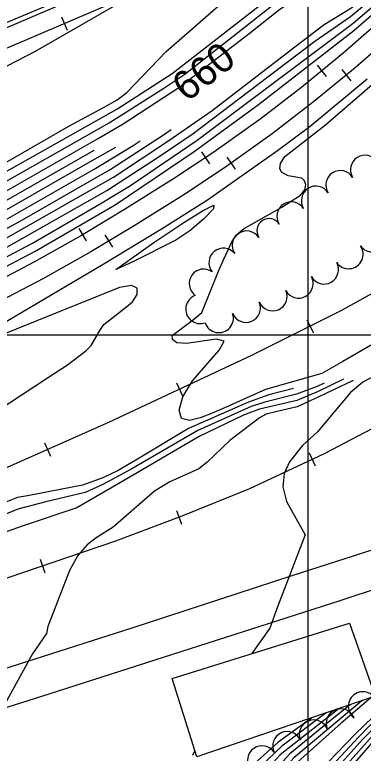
# Model space of a CAD drawing. Extents: x 79600 to 91800, y 75600 to 84400.
# Drawn here: x 82798 to 83038, y 80712 to 81221 of the extents above; entities that cross this region are included whole.
import ezdxf

# ---------------------------------------------------------------- set-up
doc = ezdxf.new("R2010")
doc.units = 0
for name, color, linetype in [('084-085$0$BLDG', 7, 'Continuous'), ('084-085$0$GRID', 7, 'Continuous'), ('084-085$0$INDEX', 7, 'Continuous'), ('084-085$0$INDXLBL', 7, 'Continuous'), ('084-085$0$INTER', 7, 'Continuous'), ('084-085$0$ROAD', 7, 'Continuous'), ('084-085$0$RR', 7, 'Continuous'), ('084-085$0$TREES', 7, 'Continuous')]:
    doc.layers.add(name, color=color, linetype=linetype)

# ---------------------------------------------------------------- blocks, each defined once
blk = doc.blocks.new('084-085$0$RRTICK100')
blk.add_line((0, -5), (0, 5))

msp = doc.modelspace()

# ---------------------------------------------------------------- linework, layer by layer
at = {"layer": '084-085$0$BLDG'}
msp.add_lwpolyline([(82906.42, 80763.3), (83028.69, 80801.38), (83046.42, 80750.97), (82923.55, 80709.14)], close=True, dxfattribs=at)
at = {"layer": '084-085$0$GRID'}
for p, q in [((83000, 84000), (83000, 80000)), ((85000, 81000), (80000, 81000))]:
    msp.add_line(p, q, dxfattribs=at)
at = {"layer": '084-085$0$INDEX'}
for points in [[(82358.59, 81016.93), (82402.08, 81044.65), (82434.09, 81064.27), (82459.64, 81078.27), (82475.14, 81084.94), (82486.28, 81091.8), (82505.33, 81101.13), (82544.46, 81112.53), (82557.44, 81116.64), (82634.39, 81150.4), (82695.09, 81175.07), (82735.64, 81193.37), (82765.62, 81204.52), (82829.12, 81230.88), (82921.55, 81271.48), (82965.1, 81291.95), (82991.32, 81304.9), (83028.61, 81328.31), (83057.68, 81343.54)], [(82254.91, 80904.05), (82382.07, 80939.02), (82501.04, 80975.83), (82546.84, 80990.84), (82650.69, 81032.01), (82742.43, 81074.54), (82763.5, 81084.25), (82785.64, 81095.73), (82854.97, 81135.33), (82872.78, 81145.71), (82911.76, 81171.14), (82959.58, 81207.89), (82980.66, 81224.58), (82993.53, 81233.26), (83019.4, 81246.79), (83055.54, 81270.57), (83097.05, 81295.39), (83109.33, 81302.54), (83126.18, 81309.59), (83138.04, 81314.37)], [(83465.53, 81299.36), (83455.55, 81287.44), (83359.37, 81198.24), (83310.96, 81158.63), (83277.1, 81131.9), (83147.18, 81034.2), (83096.26, 80998.53), (83061.85, 80980.11), (83044.86, 80971.24), (83037.87, 80967.62), (83029.37, 80960.29), (83006.61, 80933.25), (82996.35, 80923.79), (82987.43, 80912.51), (82983.75, 80904.64), (82982.71, 80895.43), (82985.29, 80885.25), (82998.1, 80862.22), (82979.11, 80812.56), (82973.75, 80797.91), (82961.3, 80780.39)], [(82373.38, 80885.36), (82403.33, 80915.54), (82522.03, 80953.74), (82562.73, 80967.38), (82583.86, 80974.82), (82628.35, 80994.13), (82682.75, 81015.3), (82753.47, 81047.23), (82788.92, 81065), (82840.07, 81094.04), (82865.94, 81108.97), (82904.11, 81134.04), (82934.06, 81154.84), (82990.98, 81198.75), (83011.32, 81214.13), (83027.79, 81224.18), (83037.05, 81230.22), (83074.72, 81261.89), (83108.67, 81286.9), (83117.53, 81291.82)], [(83059.43, 81002.19), (83024.08, 80981.75), (83009.73, 80973.6), (82970.9, 80962.43), (82939.62, 80948.55), (82932.35, 80945.43), (82925.69, 80942.87), (82918.35, 80941.15), (82912.86, 80942.39), (82911.3, 80948.11), (82913.92, 80957.33), (82920.51, 80968.47), (82938.95, 80989.64), (82942.28, 80995.79), (82937.11, 80997.15), (82916.31, 80994.18), (82909.59, 80994.74), (82906.68, 80996.93), (82906.59, 80999.71), (82921.11, 81010.8), (82927.01, 81015.45), (82938.5, 81044.13), (82941.85, 81051.82), (82944.96, 81058.82), (82947.55, 81064.36), (82950.69, 81068.93), (82955.74, 81073.35), (82982.08, 81088.24), (82994.89, 81096.56), (82997.92, 81100.15), (82998.62, 81103.48), (82997.65, 81106.28), (82995.8, 81108.2), (82986.53, 81109.67), (82981.87, 81112.3), (82980.61, 81114.85), (82981.06, 81118.39), (82984.15, 81123.03), (83012.26, 81144.98), (83047.66, 81175.81)], [(83212.37, 80842.7), (83208.5, 80841.18), (83161.69, 80825.49), (83109.55, 80803.82), (83098.47, 80799.22), (83089.85, 80795.2), (83084.22, 80791.6), (83080.62, 80787.88), (83064, 80757.86), (83057.02, 80748.37), (83032.69, 80724.85), (83007.86, 80699.14), (82992.91, 80679.77), (82964.33, 80646.26), (82955.87, 80636.61), (82946.44, 80626.85), (82927.14, 80610.42), (82913.06, 80600.21), (82882.68, 80583.55), (82863.17, 80570.05), (82847.84, 80563.87)], [(83037.16, 80747.81), (82990.28, 80708.51), (82942.46, 80654.95), (82932.06, 80644.11), (82918.42, 80633.25), (82894.99, 80619.92), (82890.18, 80616.53), (82885.97, 80612.8), (82879.53, 80602.9), (82860.97, 80587.5), (82854.58, 80579.73), (82852.01, 80576.73), (82836.39, 80568.24), (82830.31, 80564.14)], [(82922.14, 80713.6), (82920.49, 80710.19)]]:
    msp.add_lwpolyline(points, dxfattribs=at)
msp.add_lwpolyline([(82902.16, 81069.28), (82914.59, 81077.53), (82927.32, 81085.61), (82935.29, 81089.67), (82934.88, 81087.05), (82928.14, 81079.98), (82918.57, 81071.9), (82909.01, 81065.49), (82879.74, 81050.77), (82871.42, 81046.72), (82867.55, 81045.28), (82893.83, 81063.79)], close=True, dxfattribs=at)
at = {"layer": '084-085$0$INTER'}
for points in [[(82251.84, 80914.36), (82256.6, 80915.86), (82358.48, 80943.94), (82501.33, 80987.4), (82538.99, 80999.75), (82619, 81031.33), (82648.38, 81042.82), (82750.48, 81091.12), (82768.76, 81099.59), (82868.3, 81155.79), (82906.41, 81180.25), (82968.44, 81228.54), (82976.53, 81234.91), (83016.04, 81255.84), (83068.65, 81288.5), (83119.76, 81317.01), (83124.62, 81319.36), (83149.4, 81326.86)], [(82253.55, 80908.62), (82377.95, 80943.6), (82493.84, 80979.35), (82538.74, 80993.9), (82561.31, 81001.93), (82649.54, 81037.41), (82751.95, 81085.34), (82776.34, 81097.08), (82863.17, 81146.43), (82900.73, 81170.23), (82915.19, 81179.84), (82978.6, 81229.75), (83017.72, 81251.32), (83053.72, 81273.97), (83096.89, 81298.58), (83110.94, 81306.11), (83140.81, 81317.42)], [(82352.83, 80948.09), (82449.1, 80978.35), (82496.51, 80991.67), (82539.23, 81005.6), (82617.66, 81036.65), (82647.23, 81048.22), (82760.37, 81102.07), (82772.15, 81107.77), (82835.24, 81143.97), (82859.53, 81157.23), (82868.58, 81162.24), (82875.23, 81167.15), (82902.34, 81195.6), (82927.51, 81217.5), (82945.99, 81233.86), (82956.47, 81241.94), (82967.86, 81249.18), (83005.77, 81267.92), (83028.8, 81281.82), (83072.55, 81306.61)], [(82311.24, 80857.1), (82406.74, 80883.31), (82424.03, 80887.68), (82444.82, 80893.93), (82448.78, 80895.46), (82452.5, 80897.72), (82454.96, 80901.15), (82453.36, 80920.57), (82453.66, 80923.53), (82456.13, 80927.01), (82522.55, 80948.14), (82564.3, 80962.13), (82585.93, 80969.63), (82629.69, 80988.81), (82672.21, 81005.16), (82695.05, 81014.37), (82755.67, 81041.76), (82791.02, 81059.65), (82861.42, 81099.71), (82897.59, 81123.13), (82920.92, 81138.93), (83004.71, 81202.65), (83029.47, 81219.65), (83077.24, 81259.28)], [(82763.74, 81039.08), (82810.24, 81063.41), (82856.79, 81090.42), (82877.74, 81103.22), (82923.81, 81134.45), (83031.15, 81215.13), (83079.76, 81256.67)], [(82782.64, 81042.37), (82812.54, 81058.1), (82867.24, 81089.87), (82921.72, 81126.49), (82965.98, 81159.04), (83031.72, 81209.94), (83089.66, 81260.43)], [(82786.4, 81182.5), (82812.34, 81195.66), (82867.98, 81227.64)], [(82777.92, 81001.16), (82858.94, 81048.79), (82900.24, 81073.88), (82930.75, 81093.25), (82979.01, 81127.21), (83001.47, 81144.04), (83040.75, 81176.65)], [(82268.53, 80858.24), (82283.74, 80862.38), (82287.78, 80863.37), (82292.86, 80864.85), (82296.36, 80866.16), (82299.85, 80868.42), (82302.47, 80872.19), (82303.86, 80883.94), (82303.93, 80889.37), (82304.99, 80893.05), (82309.61, 80895.98), (82392.84, 80919.18), (82500.46, 80952.69), (82561.16, 80972.63), (82589.13, 80982.92), (82680.1, 81020.24), (82742.4, 81048.69), (82777.09, 81065.25), (82803.35, 81079.36), (82863.75, 81114.24), (82900.55, 81138.12), (82905.68, 81141.65)], [(82257.97, 80893.77), (82381.05, 80927.35), (82500.75, 80964.26), (82547.77, 80979.61), (82577.64, 80990.38), (82663.69, 81025.44), (82756.37, 81067.99), (82782.63, 81081.04), (82849.79, 81119.38), (82867.55, 81129.6)], [(82259.57, 80888.38), (82273.62, 80892.95), (82394.43, 80925.29), (82500.6, 80958.48), (82548.23, 80974), (82579.72, 80985.19), (82665.82, 81020.37), (82739.83, 81053.99), (82766.64, 81066.43), (82793.27, 81080.31), (82852.7, 81114.46), (82879.51, 81130.59), (82884.45, 81133.87)], [(82256.39, 80899.09), (82361.83, 80927.89), (82395.64, 80937.22), (82491.17, 80967.04), (82538.25, 80982.19), (82565.87, 80991.83), (82651.85, 81026.6), (82754.9, 81073.78), (82780.53, 81086.38), (82852.62, 81127.47)], [(82785.47, 80947.49), (82820.65, 80970.61), (82834.28, 80979.43), (82846.94, 80989.17), (82850.74, 80992.81), (82856.74, 81003.06), (82859.33, 81007.32), (82874.12, 81018.74), (82879.15, 81022.93), (82882.26, 81027.89), (82882.39, 81032.24), (82878.48, 81034.22), (82870.12, 81032.68), (82713.29, 80969.51)], [(83011.12, 80966.89), (83006.48, 80964.56), (82992.25, 80959.21), (82970.41, 80953.85), (82960.94, 80950.76), (82924.07, 80934.12), (82878.78, 80907.7), (82858.64, 80897.08), (82846.49, 80891.53), (82819.52, 80885.13), (82800.17, 80879.94), (82663.81, 80824.1)], [(83031.23, 80968.74), (83007.66, 80957.46), (82992.58, 80950.59), (82978.85, 80947.3), (82971.34, 80945.4), (82966.58, 80943.01), (82946.24, 80927.29), (82930.28, 80912.11), (82924.77, 80907.77), (82904.98, 80898.91), (82894.2, 80892.34), (82865.93, 80867.49), (82854.17, 80860.27), (82847.93, 80855.39), (82841.5, 80847.92), (82835.64, 80837.58), (82820.77, 80799.01), (82819.85, 80794.32), (82810.25, 80780.32), (82791.49, 80745.91)], [(83024.53, 80969.54), (83007.07, 80961.01), (82992.39, 80954.89), (82966.67, 80948.92), (82955.72, 80944.7), (82925.12, 80930.17), (82879.58, 80903.44), (82853.99, 80888.57), (82840.79, 80880.94), (82804.47, 80868.7), (82792.14, 80864.35)], [(82990.18, 80963.27), (82973.11, 80958.71), (82959.12, 80953.77), (82917.75, 80935.48), (82881.46, 80913.86), (82869.32, 80906.56), (82858.74, 80901.59), (82844.67, 80896.52), (82806.68, 80889.2), (82800.01, 80887.9), (82787.04, 80882.93)], [(83213.15, 80838.57), (83209.57, 80837.19), (83159.31, 80820.66), (83136.97, 80811.81), (83113.01, 80801.94), (83101.49, 80797.29), (83092.31, 80793.24), (83086.53, 80789.9), (83083.07, 80786.55), (83068.25, 80759.87), (83063.31, 80752.17), (83035.15, 80722.98), (83010.34, 80696.41), (82992.41, 80672.32), (82959.93, 80634.33), (82950.64, 80624.4), (82941.75, 80616.09), (82926.06, 80603.95), (82913.3, 80595.53), (82887.33, 80582.28), (82867.41, 80569.98), (82860.87, 80566.17), (82854.05, 80563.78)], [(83213.93, 80834.45), (83210.64, 80833.19), (83190.94, 80825.67), (83167.85, 80819.03), (83147.44, 80812.51), (83116.47, 80800.07), (83094.77, 80791.29), (83088.84, 80788.21), (83085.53, 80785.22), (83072.59, 80762.18), (83068.42, 80754.69), (83055.14, 80738.7), (83037.61, 80721.1), (83016.03, 80697), (82995.15, 80668.91), (82963.98, 80632.05), (82954.85, 80621.94), (82946.92, 80614.2), (82933.04, 80603.44), (82918.1, 80593.81), (82878.73, 80573.93), (82868.82, 80567.57), (82862.35, 80564.41), (82860.06, 80563.69)], [(83214.71, 80830.33), (83211.71, 80829.2), (83189.98, 80820.9), (83154.54, 80810.99), (83119.93, 80798.2), (83097.22, 80789.33), (83091.15, 80786.52), (83087.98, 80783.89), (83074.74, 80760.19), (83070.63, 80753.11), (83018.14, 80694.09), (82997.88, 80665.51), (82968.04, 80629.77), (82959.06, 80619.49), (82952.09, 80612.31), (82940.01, 80602.94), (82922.9, 80592.09), (82901.51, 80580.71), (82871.46, 80566.07), (82865.93, 80563.6)], [(83215.49, 80826.22), (83212.78, 80825.2), (83189.03, 80816.14), (83152.15, 80806.16), (83134.44, 80800.49), (83110.55, 80791.49), (83099.68, 80787.37), (83093.46, 80784.82), (83090.44, 80782.56), (83080.43, 80764.7), (83074.72, 80754.27), (83036.63, 80710.42), (83020.24, 80691.19), (83000.62, 80662.11), (82963.26, 80617.03), (82957.27, 80610.42), (82946.99, 80602.43), (82927.7, 80590.38), (82901.88, 80576.65), (82880.14, 80566.7), (82873.16, 80563.49)], [(83043.73, 80750.05), (83022.84, 80732.36), (82993.05, 80705.84), (82952.22, 80659.63), (82941.02, 80646.76), (82926.17, 80633.28), (82896.52, 80613.85), (82890.24, 80608.9), (82885.21, 80601.69), (82869.48, 80590.04), (82868.48, 80589.11)], [(83021.62, 80742.52), (82990.46, 80718.23), (82981.02, 80710.6), (82937.9, 80663.35), (82930.65, 80654.96), (82924.18, 80649.12), (82899.89, 80636.41), (82891.94, 80632.05), (82884.19, 80626.6), (82877.41, 80620.6), (82872.43, 80614.76), (82866.46, 80601.61), (82857.77, 80593.12)], [(83029.26, 80745.12), (83017.92, 80736.11), (82987.52, 80711.18), (82934.11, 80652.23), (82924.84, 80643.84), (82899.96, 80629.55), (82893.47, 80625.98), (82887.19, 80621.57), (82881.69, 80616.7), (82874.37, 80604.98)], [(83012.56, 80739.44), (82981.99, 80716.52), (82967.8, 80702.94), (82929.42, 80660.22), (82925.52, 80656.02), (82899.82, 80643.26), (82890.42, 80638.12), (82881.2, 80631.64), (82873.14, 80624.5), (82867.21, 80617.55), (82861.28, 80602.59), (82853.91, 80593.71), (82849.35, 80585.5), (82847.59, 80582.01), (82826.1, 80565.63), (82823.58, 80565.1), (82816.67, 80568.23)], [(83002.79, 80736.11), (82999.18, 80733.5), (82979.23, 80719.19), (82965.07, 80706.34), (82934.18, 80672.7), (82928.35, 80665.83), (82925.08, 80661.98), (82923.34, 80659.99), (82909.52, 80654.43), (82899.74, 80650.11), (82888.89, 80644.18), (82878.21, 80636.68), (82868.86, 80628.4), (82861.99, 80620.34), (82858.3, 80613.37), (82856.1, 80603.58), (82847.61, 80587.42), (82846.11, 80583.77), (82844.68, 80580.85), (82841.37, 80579.64), (82830.84, 80580.19), (82816.47, 80582.83)]]:
    msp.add_lwpolyline(points, dxfattribs=at)
at = {"layer": '084-085$0$ROAD'}
for points in [[(82526.61, 80685.34), (82646.24, 80723.87), (82750.82, 80757.34), (82878.99, 80798.26), (82988.53, 80834.09), (83102.11, 80870.57), (83159.2, 80889.43), (83185.89, 80898.46), (83206.83, 80906.21), (83225.28, 80914.26), (83244.97, 80922.78), (83260.15, 80931.11), (83274.41, 80939.44), (83287.26, 80948.08), (83298.86, 80957.32), (83313.09, 80969.23), (83330.25, 80984.42), (83346.62, 81001.31), (83363.61, 81020.23), (83451.73, 81124.34), (83535.05, 81224.21), (83642.47, 81350.36), (83678.89, 81393.19), (83686.23, 81402.11)], [(83163.1, 80863.49), (83022.07, 80816.73), (82821.44, 80752.34), (82669.84, 80704.28)]]:
    msp.add_lwpolyline(points, dxfattribs=at)
at = {"layer": '084-085$0$RR'}
for points in [[(83149.84, 81362.64), (83111.23, 81346.7), (83071.22, 81330.27), (83023.77, 81310.38), (82914.6, 81264.29), (82761.56, 81198.65), (82659.06, 81155.71), (82566.95, 81117.5), (82518.41, 81097.45), (82460.87, 81075.01), (82398.52, 81051.14), (82336.16, 81028.82), (82262.31, 81003.64), (82228.57, 80992.66)], [(83150.85, 81349.9), (83116.18, 81334.67), (83076.2, 81318.27), (83028.81, 81298.4), (82919.69, 81252.33), (82766.63, 81186.68), (82664.06, 81143.71), (82571.91, 81105.49), (82523.26, 81085.39), (82465.56, 81062.89), (82403.04, 81038.95), (82340.45, 81016.55), (82266.42, 80991.3), (82232.27, 80980.19)], [(83056.51, 81222.43), (83024.19, 81194.09), (82995.73, 81170.9), (82967.73, 81149.27), (82935.22, 81126.05), (82907.51, 81107.68), (82873.59, 81086.48), (82844.01, 81068.73), (82811.63, 81050.49), (82777.07, 81032.39), (82744.83, 81016.64), (82714.75, 81003.54), (82677.85, 80987.92), (82639.23, 80973.37), (82601.99, 80960.69), (82569.87, 80950.85), (82536.97, 80941.63), (82489.47, 80929.67), (82443.35, 80919.27), (82381.56, 80906.6), (82260.97, 80883.66)], [(83065.2, 81212.77), (83032.58, 81184.16), (83003.81, 81160.71), (82975.48, 81138.83), (82942.59, 81115.34), (82914.54, 81096.75), (82880.38, 81075.39), (82850.54, 81057.49), (82817.84, 81039.06), (82782.94, 81020.79), (82750.28, 81004.83), (82719.88, 80991.6), (82682.67, 80975.84), (82643.61, 80961.13), (82605.99, 80948.32), (82573.53, 80938.38), (82540.31, 80929.06), (82492.48, 80917.02), (82446.09, 80906.56), (82384.08, 80893.84), (82264.7, 80871.13)], [(83074.26, 81045.3), (83022.67, 81016.68), (82961.14, 80985.82), (82862.55, 80939.64), (82791.23, 80908.1), (82727.36, 80878.77), (82691.85, 80863.47), (82654.33, 80846.59), (82629.98, 80836.49), (82609.04, 80828.74), (82589.34, 80821.93), (82551.48, 80809.41), (82499.82, 80792.6), (82465.68, 80781.35), (82427.83, 80768.51), (82392.76, 80757.56), (82358.31, 80746.46)], [(83053.62, 80940.38), (83011.32, 80918.19), (82959.85, 80894.08), (82913.17, 80875.13), (82867.42, 80857.89), (82772, 80825.42), (82683.1, 80796.71), (82565.02, 80758.65), (82517.7, 80743.12), (82480.77, 80731.22), (82446.8, 80719.04), (82407.86, 80704.64)]]:
    msp.add_lwpolyline(points, dxfattribs=at)
at = {"layer": '084-085$0$TREES'}
for centre, radius, start, end in [((83039.33, 81114.03), 10, 32.0366, 212.0366), ((83022.38, 81103.42), 10, 32.0366, 212.0366), ((83005.5, 81092.69), 10, 32.8329, 212.8329), ((82988.69, 81081.85), 10, 32.8329, 212.8329), ((82973.25, 81071.88), 8.39, 32.8329, 212.8329), ((82957.89, 81061.77), 10, 33.8439, 213.8439), ((83044.43, 81067.27), 10, 215.1212, 35.1212), ((82941.81, 81049.91), 10, 38.9614, 218.9614), ((83028.08, 81055.76), 10, 215.1212, 35.1212), ((83011.15, 81045.16), 10, 208.9842, 28.9842), ((82928.24, 81035.47), 10, 54.564, 234.564), ((82993.65, 81035.48), 10, 208.9287, 28.9287), ((82975.71, 81026.68), 10, 203.3174, 23.3174), ((82925.81, 81017.91), 10, 109.7062, 289.7062), ((82957.35, 81018.77), 10, 203.3174, 23.3174), ((82938.68, 81011.65), 10, 198.3927, 18.3927), ((83037.86, 80744.09), 10, 52.6336, 232.6336), ((83022.58, 80732.24), 10, 22.9382, 202.9382), ((83004.09, 80724.63), 10, 21.8207, 201.8207), ((82985.74, 80716.68), 10, 25.0359, 205.0359), ((82968.42, 80706.81), 10, 34.3344, 214.3344)]:
    msp.add_arc(centre, radius, start, end, dxfattribs=at)

# ---------------------------------------------------------------- block references
at = {"layer": '084-085$0$RR'}
for p, rotation in [((82832.23, 81214.82), -156.78369969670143), ((83009.52, 81182.13), -140.8256698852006), ((83026.46, 81179.17), -140.8256698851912), ((82929.48, 81122.25), -146.4676610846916), ((82947.01, 81118.49), -144.4636561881), ((82844.75, 81069.17), -149.02969326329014), ((82862.69, 81064.78), -149.02969326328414), ((83001.55, 81006.09), -153.3623613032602), ((82911.53, 80962.58), -154.90279635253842), ((82820.56, 80921.07), -156.1400832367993), ((83002.93, 80914.26), -154.89583351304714), ((82911.26, 80874.4), -159.35933410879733), ((82817.1, 80840.76), -161.2033551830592)]:
    msp.add_blockref('084-085$0$RRTICK100', p, dxfattribs=dict(at, rotation=rotation))

# ---------------------------------------------------------------- texts
at = {"layer": '084-085$0$INDXLBL'}
msp.add_text('660', height=20, rotation=38.1462, dxfattribs=at).set_placement((82916.66, 81160.17))

doc.saveas('drawing.dxf')
